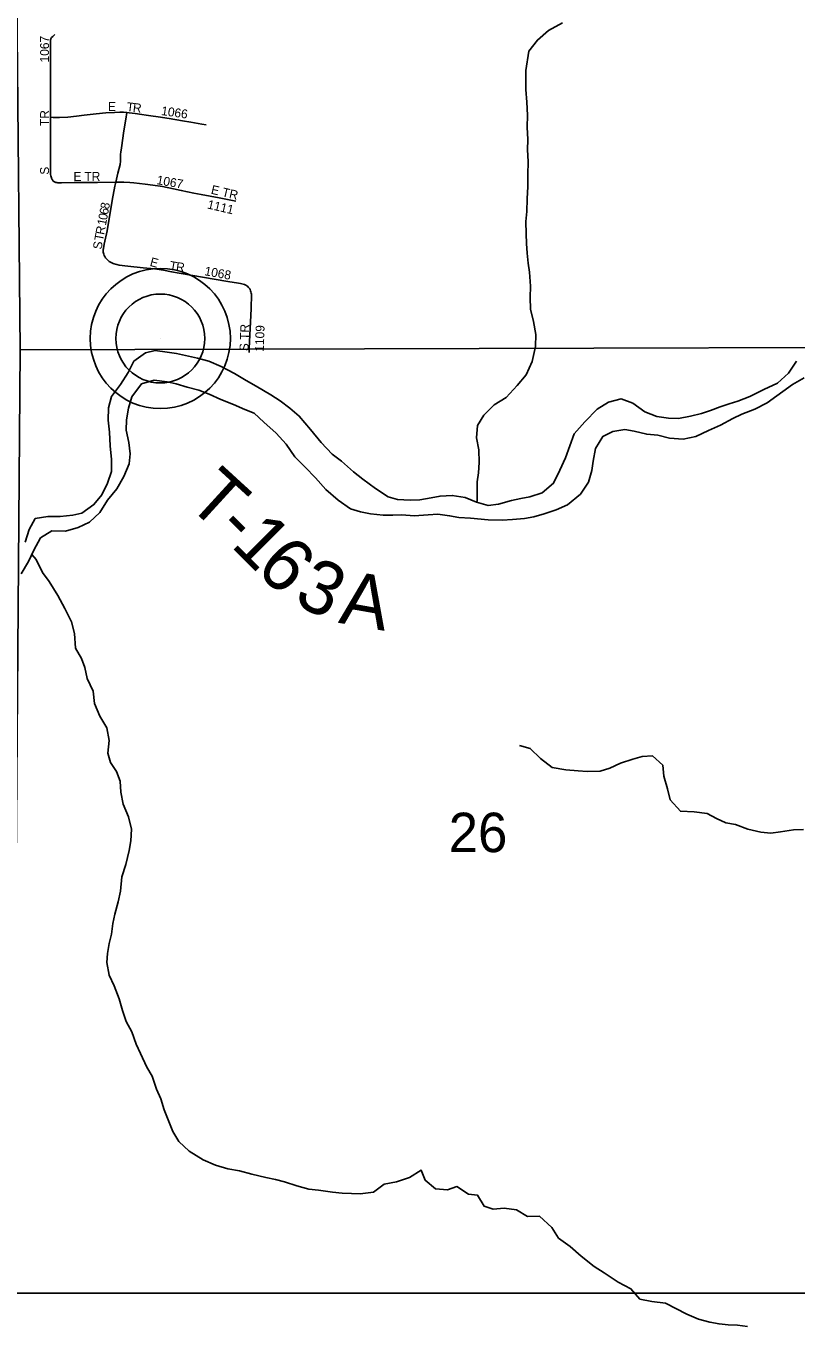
# Model space of a CAD drawing. Extents: x 1772825 to 1773716, y 1138558 to 1139032.
# Drawn here: x 1772829.987 to 1772830.396, y 1138558.608 to 1138559.298 of the extents above; entities that cross this region are included whole.
import ezdxf

# ---------------------------------------------------------------- set-up
doc = ezdxf.new("R2010")
doc.units = 0
for name, color, linetype in [('GM_X_Major_River', 7, 'Continuous'), ('GM_X_Minor_River', 7, 'Continuous'), ('GM_X_Section', 7, 'Continuous'), ('GM_X_Section_Text', 7, 'Continuous'), ('GM_X_Township_Road_Text', 7, 'Continuous'), ('GM_X_Township_Subdivision', 7, 'Continuous'), ('GM_X_Township_Subdivision_Text', 7, 'Continuous'), ('GM_X_Unincorporated', 7, 'Continuous'), ('GM_X_Unincorporated_Location', 7, 'Continuous')]:
    doc.layers.add(name, color=color, linetype=linetype)

msp = doc.modelspace()

# ---------------------------------------------------------------- linework, layer by layer
at = {"layer": 'GM_X_Major_River'}
for points in [[(1772830.39582, 1138559.11969), (1772830.39162, 1138559.11344), (1772830.38572, 1138559.10815), (1772830.37849, 1138559.10477), (1772830.37107, 1138559.101), (1772830.3648, 1138559.09856), (1772830.36005, 1138559.09706), (1772830.3553, 1138559.09557), (1772830.35016, 1138559.0935), (1772830.34541, 1138559.092), (1772830.33952, 1138559.09051), (1772830.33325, 1138559.0894), (1772830.32794, 1138559.08942), (1772830.32168, 1138559.0904), (1772830.31543, 1138559.09289), (1772830.309, 1138559.09747), (1772830.30274, 1138559.09978), (1772830.29609, 1138559.0979), (1772830.29, 1138559.09432), (1772830.28352, 1138559.08752), (1772830.2778, 1138559.08109), (1772830.2755, 1138559.07484), (1772830.27319, 1138559.0684), (1772830.27032, 1138559.06196), (1772830.26688, 1138559.05495), (1772830.26078, 1138559.04985), (1772830.25432, 1138559.04779), (1772830.24957, 1138559.04686), (1772830.24463, 1138559.04574), (1772830.2376, 1138559.04388), (1772830.23228, 1138559.04314), (1772830.22603, 1138559.04487), (1772830.21997, 1138559.04737), (1772830.21314, 1138559.04853), (1772830.20668, 1138559.04818), (1772830.20193, 1138559.04725), (1772830.19586, 1138559.04614), (1772830.19073, 1138559.04597), (1772830.18409, 1138559.04638), (1772830.17916, 1138559.04773), (1772830.17235, 1138559.05212), (1772830.16573, 1138559.05708), (1772830.16081, 1138559.06109), (1772830.15438, 1138559.06662), (1772830.14946, 1138559.07044), (1772830.1436, 1138559.07654), (1772830.13794, 1138559.08339), (1772830.1319, 1138559.09063), (1772830.12698, 1138559.09483), (1772830.12187, 1138559.09864), (1772830.11676, 1138559.10189), (1772830.109, 1138559.10648), (1772830.1037, 1138559.10954), (1772830.09764, 1138559.11317), (1772830.09044, 1138559.11699), (1772830.084, 1138559.11968), (1772830.07794, 1138559.12141), (1772830.07149, 1138559.12277), (1772830.06675, 1138559.12374), (1772830.06182, 1138559.12451), (1772830.05537, 1138559.12549), (1772830.05024, 1138559.12419), (1772830.04415, 1138559.11966), (1772830.04109, 1138559.11379), (1772830.03707, 1138559.10735), (1772830.0323, 1138559.10092), (1772830.03076, 1138559.09504), (1772830.03054, 1138559.0884), (1772830.03127, 1138559.08213), (1772830.03162, 1138559.07473)], [(1772830.04223, 1138559.07051), (1772830.0415, 1138559.07659), (1772830.04001, 1138559.08305), (1772830.04022, 1138559.08855), (1772830.04139, 1138559.09481), (1772830.04312, 1138559.10087), (1772830.04827, 1138559.10768), (1772830.05492, 1138559.10974), (1772830.06175, 1138559.10876), (1772830.06668, 1138559.10779), (1772830.07237, 1138559.10587), (1772830.07862, 1138559.10433), (1772830.08412, 1138559.10222), (1772830.09037, 1138559.09935), (1772830.097, 1138559.09666), (1772830.10306, 1138559.09417), (1772830.10799, 1138559.09206), (1772830.11309, 1138559.08729), (1772830.11971, 1138559.08157), (1772830.125, 1138559.07567), (1772830.12953, 1138559.069), (1772830.13501, 1138559.06348), (1772830.14049, 1138559.05776), (1772830.14597, 1138559.05167), (1772830.15259, 1138559.04594), (1772830.15921, 1138559.04136), (1772830.16452, 1138559.03982), (1772830.16982, 1138559.03866), (1772830.17647, 1138559.03806), (1772830.18159, 1138559.03804), (1772830.18634, 1138559.03821), (1772830.19298, 1138559.03761), (1772830.20038, 1138559.03815), (1772830.2055, 1138559.03851), (1772830.21176, 1138559.03772), (1772830.21669, 1138559.03675), (1772830.22277, 1138559.03635), (1772830.23225, 1138559.03555), (1772830.23965, 1138559.03533), (1772830.24516, 1138559.03568), (1772830.25142, 1138559.03623), (1772830.25636, 1138559.03716), (1772830.26187, 1138559.03865), (1772830.26833, 1138559.0409), (1772830.27423, 1138559.04353), (1772830.28127, 1138559.0492), (1772830.28548, 1138559.05544), (1772830.28721, 1138559.0617), (1772830.28799, 1138559.06663), (1772830.28916, 1138559.07345), (1772830.29298, 1138559.0797), (1772830.2983, 1138559.08233), (1772830.30476, 1138559.08345), (1772830.30969, 1138559.08267), (1772830.31633, 1138559.08093), (1772830.32221, 1138559.08053), (1772830.32847, 1138559.07879), (1772830.33568, 1138559.07838), (1772830.34251, 1138559.07968), (1772830.34917, 1138559.08288), (1772830.35544, 1138559.0857), (1772830.3621, 1138559.08928), (1772830.36686, 1138559.09153), (1772830.3737, 1138559.09435), (1772830.38036, 1138559.09755), (1772830.39368, 1138559.10736), (1772830.39996, 1138559.11094)], [(1772830.03162, 1138559.07473), (1772830.03235, 1138559.06752), (1772830.03233, 1138559.06126), (1772830.03021, 1138559.055), (1772830.02715, 1138559.04875), (1772830.02295, 1138559.04365), (1772830.01648, 1138559.03912), (1772830.01173, 1138559.038), (1772830.00509, 1138559.03727), (1772829.99844, 1138559.0373), (1772829.9918, 1138559.03619), (1772829.98855, 1138559.03032), (1772829.98643, 1138559.02368)], [(1772829.98427, 1138559.0068), (1772829.98828, 1138559.01343), (1772829.99097, 1138559.01949), (1772829.9946, 1138559.02593), (1772830.00069, 1138559.0297), (1772830.0079, 1138559.02948), (1772830.01455, 1138559.03154), (1772830.02064, 1138559.03436), (1772830.02616, 1138559.03946), (1772830.03017, 1138559.04589), (1772830.03513, 1138559.05194), (1772830.03877, 1138559.05857), (1772830.04164, 1138559.0652), (1772830.04223, 1138559.07051)]]:
    msp.add_lwpolyline(points, dxfattribs=at)
at = {"layer": 'GM_X_Minor_River'}
for points in [[(1772830.22619, 1138559.04483), (1772830.22641, 1138559.04563), (1772830.22645, 1138559.05569), (1772830.22704, 1138559.06043), (1772830.22745, 1138559.06593), (1772830.22728, 1138559.07277), (1772830.22598, 1138559.07903), (1772830.22658, 1138559.08567), (1772830.22983, 1138559.09116), (1772830.23535, 1138559.09664), (1772830.24182, 1138559.10041), (1772830.24754, 1138559.10684), (1772830.25231, 1138559.11251), (1772830.25557, 1138559.11952), (1772830.25731, 1138559.12748), (1772830.25753, 1138559.13394), (1772830.25623, 1138559.14077), (1772830.25474, 1138559.14742), (1772830.25457, 1138559.15349), (1772830.2546, 1138559.15957), (1772830.25406, 1138559.16697), (1772830.25351, 1138559.17172), (1772830.25296, 1138559.17703), (1772830.25261, 1138559.18216), (1772830.25244, 1138559.18728), (1772830.25227, 1138559.19393), (1772830.25268, 1138559.19924), (1772830.25289, 1138559.20588), (1772830.2533, 1138559.21252), (1772830.25333, 1138559.21859), (1772830.25336, 1138559.2258), (1772830.253, 1138559.23188), (1772830.25322, 1138559.23738), (1772830.25286, 1138559.24402), (1772830.25308, 1138559.25029), (1772830.25273, 1138559.25712), (1772830.25219, 1138559.26395), (1772830.25223, 1138559.27401), (1772830.25379, 1138559.28425), (1772830.25837, 1138559.29012), (1772830.26428, 1138559.29522), (1772830.2717, 1138559.29936)], [(1772829.98996, 1138559.01722), (1772829.99227, 1138559.01455), (1772829.99566, 1138559.00751), (1772829.99925, 1138559.00276), (1772830.00377, 1138558.99533), (1772830.00754, 1138558.98849), (1772830.01111, 1138558.98145), (1772830.01261, 1138558.97518), (1772830.01314, 1138558.9674), (1772830.01635, 1138558.96188), (1772830.01804, 1138558.95713), (1772830.01934, 1138558.95124), (1772830.02254, 1138558.94458), (1772830.02327, 1138558.93813), (1772830.02609, 1138558.93129), (1772830.02986, 1138558.9252), (1772830.03097, 1138558.91836), (1772830.03037, 1138558.91172), (1772830.03168, 1138558.90678), (1772830.03488, 1138558.90202), (1772830.03695, 1138558.89689), (1772830.03731, 1138558.89101), (1772830.03842, 1138558.88455), (1772830.04124, 1138558.8779), (1772830.04292, 1138558.87144), (1772830.04251, 1138558.86517), (1772830.04173, 1138558.86005), (1772830.0398, 1138558.85266), (1772830.03769, 1138558.84603), (1772830.03709, 1138558.83844), (1772830.03573, 1138558.83275), (1772830.034, 1138558.82631), (1772830.03303, 1138558.82138), (1772830.03225, 1138558.81569), (1772830.03109, 1138558.81076), (1772830.03012, 1138558.80545), (1772830.02972, 1138558.80052), (1772830.03102, 1138558.79387), (1772830.03365, 1138558.78817), (1772830.03628, 1138558.78132), (1772830.03815, 1138558.77505), (1772830.04002, 1138558.76935), (1772830.04304, 1138558.76383), (1772830.04529, 1138558.75718), (1772830.04773, 1138558.75224), (1772830.05112, 1138558.74501), (1772830.05395, 1138558.74026), (1772830.05619, 1138558.73341), (1772830.05845, 1138558.72828), (1772830.06032, 1138558.72239), (1772830.06483, 1138558.71098), (1772830.06803, 1138558.70566), (1772830.07352, 1138558.70051), (1772830.0809, 1138558.69592), (1772830.08753, 1138558.69305), (1772830.09397, 1138558.69112), (1772830.10023, 1138558.68996), (1772830.10668, 1138558.68822), (1772830.11426, 1138558.68648), (1772830.11938, 1138558.68551), (1772830.12412, 1138558.68417), (1772830.13056, 1138558.68205), (1772830.13701, 1138558.68032), (1772830.14213, 1138558.67972), (1772830.14953, 1138558.67874), (1772830.15465, 1138558.67815), (1772830.15958, 1138558.67794), (1772830.16433, 1138558.67773), (1772830.17135, 1138558.67865), (1772830.17707, 1138558.68299), (1772830.18352, 1138558.6841), (1772830.19037, 1138558.68654), (1772830.19664, 1138558.69031), (1772830.19871, 1138558.68499), (1772830.20419, 1138558.68041), (1772830.21065, 1138558.68), (1772830.21559, 1138558.68169), (1772830.22183, 1138558.67768), (1772830.22658, 1138558.67709), (1772830.23016, 1138558.67119), (1772830.23489, 1138558.66965), (1772830.24078, 1138558.6702), (1772830.24723, 1138558.66941), (1772830.2531, 1138558.66578), (1772830.25936, 1138558.66594), (1772830.26598, 1138558.66003), (1772830.26956, 1138558.65433), (1772830.27581, 1138558.64993), (1772830.28148, 1138558.64479), (1772830.28848, 1138558.63925), (1772830.29378, 1138558.63581), (1772830.30116, 1138558.63085), (1772830.30797, 1138558.6274), (1772830.3127, 1138558.62188), (1772830.31914, 1138558.62072), (1772830.32635, 1138558.61974), (1772830.33772, 1138558.614), (1772830.34378, 1138558.61131), (1772830.34984, 1138558.60977), (1772830.35477, 1138558.6088), (1772830.35952, 1138558.60821)], [(1772830.24883, 1138558.91573), (1772830.25452, 1138558.91419), (1772830.26, 1138558.90885), (1772830.26624, 1138558.90408), (1772830.27345, 1138558.90291), (1772830.2799, 1138558.90232), (1772830.28483, 1138558.90192), (1772830.29167, 1138558.90208), (1772830.2968, 1138558.90376), (1772830.3025, 1138558.9064), (1772830.30896, 1138558.90845), (1772830.3139, 1138558.90995), (1772830.31941, 1138558.91031), (1772830.32489, 1138558.90535), (1772830.32544, 1138558.89947), (1772830.32731, 1138558.89282), (1772830.3288, 1138558.88693), (1772830.33428, 1138558.88083), (1772830.34149, 1138558.88061), (1772830.34851, 1138558.87963), (1772830.35343, 1138558.87695), (1772830.35836, 1138558.87466), (1772830.36348, 1138558.87388), (1772830.37011, 1138558.87138), (1772830.37693, 1138558.86983), (1772830.38225, 1138558.86924), (1772830.38737, 1138558.86998), (1772830.39421, 1138558.87109), (1772830.39952, 1138558.87126)], [(1772830.35952, 1138558.60821), (1772830.36445, 1138558.60819), (1772830.36976, 1138558.60741)]]:
    msp.add_lwpolyline(points, dxfattribs=at)
at = {"layer": 'GM_X_Section'}
for points in [[(1772829.97898, 1138559.62796), (1772830.4786, 1138559.62657), (1772830.47096, 1138559.12718), (1772829.98383, 1138559.12584)], [(1772829.98383, 1138559.12584), (1772830.47096, 1138559.12718), (1772830.47618, 1138558.62506), (1772829.97997, 1138558.62511)]]:
    msp.add_lwpolyline(points, close=True, dxfattribs=at)
at = {"layer": 'GM_X_Township_Subdivision'}
for points in [[(1772829.9999, 1138559.24926), (1772829.99991, 1138559.25357), (1772829.99992, 1138559.25731), (1772829.99989, 1138559.27053), (1772829.99982, 1138559.28237), (1772829.99985, 1138559.28909), (1772829.99986, 1138559.2895), (1772829.99988, 1138559.28993), (1772829.99994, 1138559.29036), (1772830.00005, 1138559.29078), (1772830.00019, 1138559.29116), (1772830.00043, 1138559.2915), (1772830.00107, 1138559.29209), (1772830.00219, 1138559.29312)], [(1772829.9999, 1138559.24926), (1772830.00133, 1138559.24912), (1772830.00277, 1138559.24903), (1772830.00362, 1138559.24899), (1772830.0042, 1138559.24898), (1772830.00472, 1138559.24899), (1772830.00907, 1138559.2493), (1772830.01369, 1138559.24977), (1772830.01784, 1138559.25029), (1772830.02091, 1138559.25071), (1772830.02416, 1138559.25107)], [(1772830.02416, 1138559.25107), (1772830.02934, 1138559.25149), (1772830.03388, 1138559.25173), (1772830.03678, 1138559.25185), (1772830.03858, 1138559.25182), (1772830.04033, 1138559.2517)], [(1772830.03703, 1138559.22727), (1772830.03708, 1138559.22964), (1772830.0372, 1138559.23058), (1772830.03753, 1138559.2329), (1772830.03889, 1138559.24193), (1772830.03983, 1138559.24814), (1772830.04033, 1138559.2517)], [(1772830.04033, 1138559.2517), (1772830.0417, 1138559.25158), (1772830.04486, 1138559.25119), (1772830.04837, 1138559.25072), (1772830.05061, 1138559.25037), (1772830.05309, 1138559.24997), (1772830.05706, 1138559.24938), (1772830.06283, 1138559.24846), (1772830.06991, 1138559.24735), (1772830.07447, 1138559.24657), (1772830.08028, 1138559.24558), (1772830.08252, 1138559.2452)], [(1772830.00165, 1138559.21515), (1772830.0014, 1138559.21535), (1772830.0012, 1138559.21558), (1772830.00096, 1138559.21592), (1772830.00078, 1138559.21621), (1772830.00065, 1138559.21646), (1772830.00052, 1138559.21675), (1772830.00041, 1138559.21704), (1772830.00025, 1138559.21757), (1772830.0001, 1138559.21813), (1772829.99998, 1138559.21883), (1772829.99991, 1138559.21955), (1772829.99984, 1138559.22505), (1772829.99987, 1138559.23093), (1772829.99983, 1138559.2409), (1772829.99987, 1138559.24582), (1772829.9999, 1138559.24926)], [(1772830.0345, 1138559.21469), (1772830.03561, 1138559.21954), (1772830.0368, 1138559.22407), (1772830.03692, 1138559.22467), (1772830.03699, 1138559.22533), (1772830.03703, 1138559.22727)], [(1772830.0345, 1138559.21469), (1772830.02479, 1138559.21464), (1772830.01242, 1138559.21451), (1772830.00578, 1138559.21434), (1772830.00467, 1138559.21436), (1772830.00373, 1138559.21443), (1772830.0032, 1138559.21451), (1772830.00275, 1138559.21461), (1772830.0024, 1138559.21473), (1772830.00206, 1138559.2149), (1772830.00165, 1138559.21515)], [(1772830.02915, 1138559.17466), (1772830.02872, 1138559.1753), (1772830.02845, 1138559.17586), (1772830.02818, 1138559.17649), (1772830.02799, 1138559.17705), (1772830.02786, 1138559.17763), (1772830.02782, 1138559.17828), (1772830.02786, 1138559.17895), (1772830.02795, 1138559.17954), (1772830.02835, 1138559.18181), (1772830.02997, 1138559.18897), (1772830.03271, 1138559.20506), (1772830.03402, 1138559.21261), (1772830.0345, 1138559.21469)], [(1772830.04416, 1138559.21434), (1772830.04198, 1138559.21451), (1772830.03884, 1138559.21467), (1772830.03729, 1138559.21471), (1772830.0345, 1138559.21469)], [(1772830.07597, 1138559.20888), (1772830.06932, 1138559.21035), (1772830.06515, 1138559.21125), (1772830.05941, 1138559.21237), (1772830.05422, 1138559.21319), (1772830.05023, 1138559.21371), (1772830.04721, 1138559.21404), (1772830.04416, 1138559.21434)], [(1772830.07597, 1138559.20888), (1772830.07979, 1138559.20821), (1772830.08946, 1138559.20642), (1772830.09833, 1138559.20472)], [(1772830.06812, 1138559.16641), (1772830.0642, 1138559.16721), (1772830.05983, 1138559.168), (1772830.05505, 1138559.16866), (1772830.04906, 1138559.16934), (1772830.04101, 1138559.17011), (1772830.03638, 1138559.17074), (1772830.03516, 1138559.17096), (1772830.03436, 1138559.17115), (1772830.03371, 1138559.17135), (1772830.03313, 1138559.17154), (1772830.0324, 1138559.17189), (1772830.03173, 1138559.17223), (1772830.03108, 1138559.17266), (1772830.03045, 1138559.17318), (1772830.02995, 1138559.17368), (1772830.02952, 1138559.17418), (1772830.02915, 1138559.17466)], [(1772830.10542, 1138559.15843), (1772830.10502, 1138559.15891), (1772830.10458, 1138559.15932), (1772830.10411, 1138559.15969), (1772830.10356, 1138559.16002), (1772830.10283, 1138559.16035), (1772830.10212, 1138559.1606), (1772830.10083, 1138559.16093), (1772830.09964, 1138559.16117), (1772830.09408, 1138559.16207), (1772830.06812, 1138559.16641)], [(1772830.10531, 1138559.12429), (1772830.1054, 1138559.12658), (1772830.10635, 1138559.14747), (1772830.10652, 1138559.1553), (1772830.10645, 1138559.15591), (1772830.10631, 1138559.15647), (1772830.10607, 1138559.15713), (1772830.10581, 1138559.15775), (1772830.10563, 1138559.15811), (1772830.10542, 1138559.15843)]]:
    msp.add_lwpolyline(points, dxfattribs=at)
at = {"layer": 'GM_X_Unincorporated'}
for radius in [0.0372, 0.02358]:
    msp.add_circle((1772830.05817, 1138559.13178), radius, dxfattribs=at)
at = {"layer": 'GM_X_Unincorporated_Location'}
msp.add_line((1772830.05817, 1138559.13178), (1772830.05817, 1138559.13178), dxfattribs=at)

# ---------------------------------------------------------------- texts
at = {"layer": 'GM_X_Section_Text'}
msp.add_text('26', height=0.020928, rotation=0.00001, dxfattribs=at).set_placement((1772830.21125, 1138558.85916))
at = {"layer": 'GM_X_Township_Road_Text'}
for s, rotation, p in [('T', 317.54484, (1772830.0713, 1138559.04422)), ('-', 314.91997, (1772830.08673, 1138559.03011)), ('1', 315.00965, (1772830.095, 1138559.02182)), ('6', 316.56119, (1772830.10799, 1138559.00886)), ('3', 333.38337, (1772830.12812, 1138558.99161)), ('A', 350.06435, (1772830.15231, 1138558.98095))]:
    msp.add_text(s, height=0.02841, rotation=rotation, dxfattribs=at).set_placement(p)
at = {"layer": 'GM_X_Township_Subdivision_Text'}
for s, height, rotation, p in [('1067', 0.004735, 90, (1772829.99911, 1138559.27829)), ('E', 0.00473, 0.00001, (1772830.03041, 1138559.2525)), ('T', 0.00473, 353.33246, (1772830.04011, 1138559.2525)), ('TR', 0.004735, 90, (1772829.99911, 1138559.24454)), ('R', 0.00473, 353.3299, (1772830.04342, 1138559.25211)), ('1066', 0.004735, 351.87044, (1772830.05845, 1138559.25041)), ('S', 0.00473, 90, (1772829.99911, 1138559.21871)), ('E', 0.00473, 0.00001, (1772830.01208, 1138559.21543)), ('TR', 0.004735, 0.00001, (1772830.01791, 1138559.21543)), ('1067', 0.004735, 349.87777, (1772830.05599, 1138559.21375)), ('E TR', 0.004735, 346.86598, (1772830.0848, 1138559.20868)), ('8', 0.00473, 79.32087, (1772830.03091, 1138559.2001)), ('1111', 0.004735, 346.86302, (1772830.08284, 1138559.20084)), ('0', 0.00473, 79.32542, (1772830.02983, 1138559.19436)), ('6', 0.00473, 79.32542, (1772830.03037, 1138559.19723)), ('R', 0.00473, 79.32588, (1772830.02836, 1138559.18658)), ('1', 0.00473, 79.29018, (1772830.02928, 1138559.1915)), ('S', 0.00473, 81.22267, (1772830.02703, 1138559.17882)), ('T', 0.00473, 79.56074, (1772830.02776, 1138559.18331)), ('E', 0.00473, 344.72387, (1772830.05233, 1138559.17038)), ('T', 0.00473, 349.92239, (1772830.06279, 1138559.16829)), ('R', 0.00473, 352.64004, (1772830.06631, 1138559.16767)), ('1068', 0.004735, 349.87317, (1772830.0814, 1138559.16541)), ('S TR', 0.004735, 88.02622, (1772830.10494, 1138559.12499)), ('1109', 0.004735, 87.9557, (1772830.11307, 1138559.1247))]:
    msp.add_text(s, height=height, rotation=rotation, dxfattribs=at).set_placement(p)

doc.saveas('drawing.dxf')
